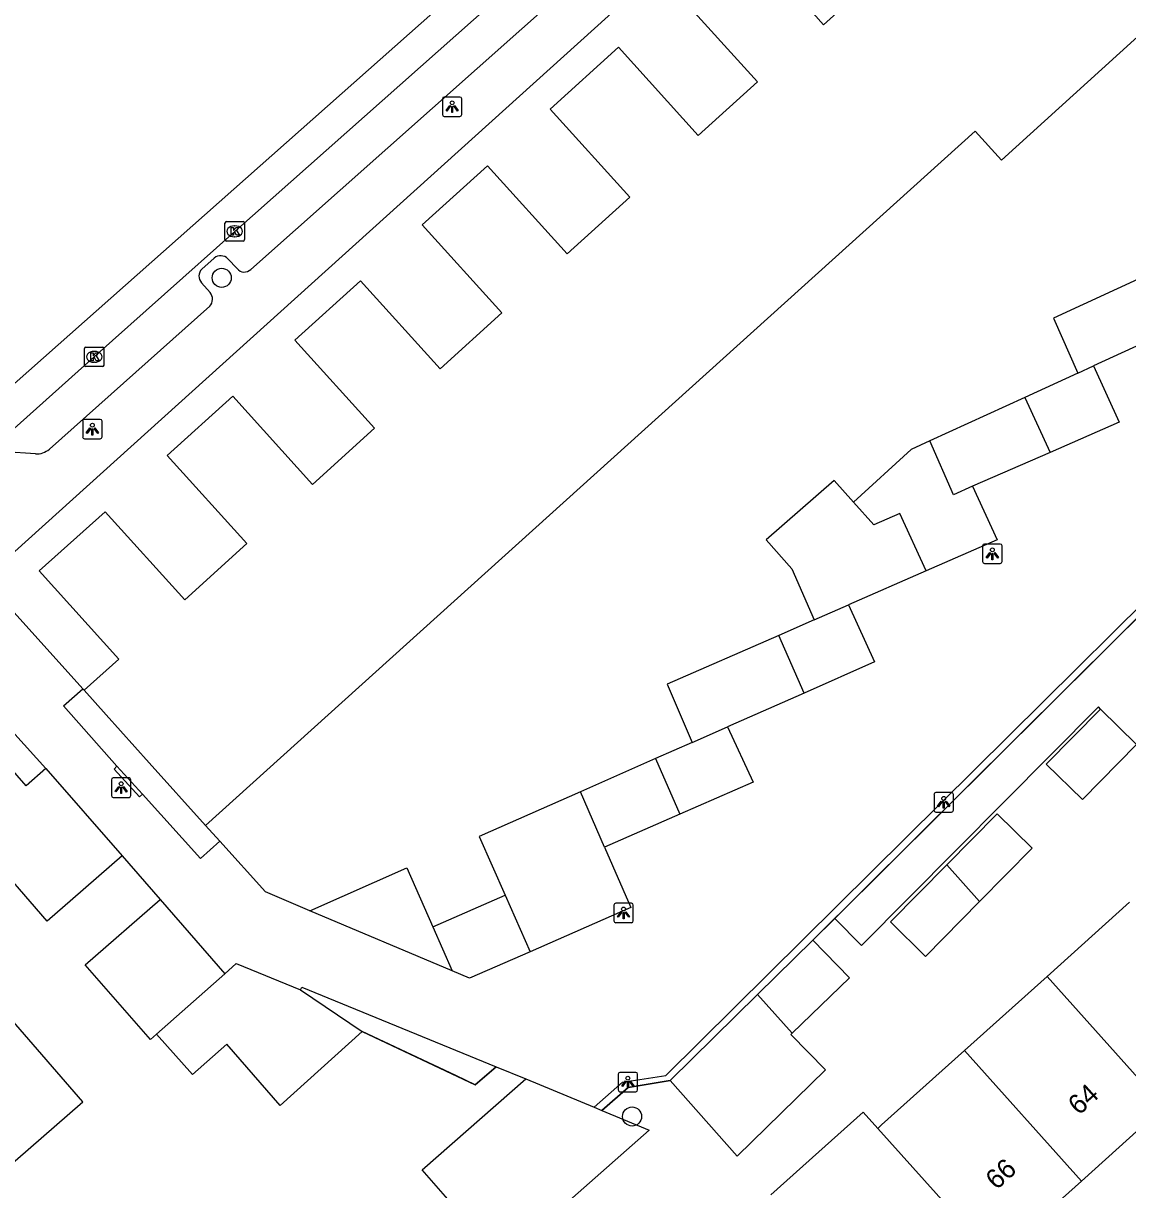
# Model space of a CAD drawing. Extents: x 162172 to 163187, y 382874 to 383684.
# Drawn here: x 162658.8 to 162715.5, y 383475.6 to 383535.5 of the extents above; entities that cross this region are included whole.
import ezdxf

# ---------------------------------------------------------------- set-up
doc = ezdxf.new("R2010")
doc.units = 0
for name, color, linetype in [('IMGEO_Boom', 7, 'Continuous'), ('IMGEO_Hek', 7, 'Continuous'), ('IMGEO_Kolk', 7, 'Continuous'), ('IMGEO_Lichtpunt', 7, 'Continuous'), ('IMGEO_Muur', 7, 'Continuous'), ('IMGEO_Pand', 7, 'Continuous'), ('IMGEO_Pand_nummerreeks', 7, 'Continuous'), ('IMGEO_Rijbaan_lokaal_gesloten', 7, 'Continuous'), ('IMGEO_Rijbaan_lokaal_open', 7, 'Continuous'), ('IMGEO_Voetpad_open', 7, 'Continuous')]:
    doc.layers.add(name, color=color, linetype=linetype)

msp = doc.modelspace()

# ---------------------------------------------------------------- linework, layer by layer
at = {"layer": 'IMGEO_Boom'}
for centre in [(162668.997, 383522.437), (162690.075, 383479.376)]:
    msp.add_circle(centre, 0.489, dxfattribs=at)
at = {"layer": 'IMGEO_Hek'}
for points in [[(162787.472, 383580.054), (162770.189, 383559.114), (162736.009, 383524.817), (162699.363, 383488.421)], [(162676.214, 383483.738), (162682.016, 383481.008), (162683.104, 383481.93)], [(162683.104, 383481.93), (162684.626, 383481.302)], [(162688.527, 383479.685), (162689.877, 383480.871), (162692.034, 383481.232)]]:
    msp.add_lwpolyline(points, dxfattribs=at)
at = {"layer": 'IMGEO_Kolk'}
for p, q in [((162669.165, 383524.398), (162669.165, 383525.25)), ((162669.24, 383525.324), (162670.092, 383525.324)), ((162669.653, 383525.104), (162669.678, 383525.104)), ((162670.166, 383525.25), (162670.166, 383524.398)), ((162669.676, 383524.544), (162669.651, 383524.544)), ((162670.092, 383524.324), (162669.24, 383524.324)), ((162661.951, 383517.957), (162661.951, 383518.809)), ((162662.026, 383518.883), (162662.878, 383518.883)), ((162662.439, 383518.663), (162662.464, 383518.663)), ((162662.952, 383518.809), (162662.952, 383517.957)), ((162662.878, 383517.883), (162662.026, 383517.883)), ((162662.462, 383518.103), (162662.437, 383518.103))]:
    msp.add_line(p, q, dxfattribs=at)
for points in [[(162669.165, 383524.398), (162669.165, 383525.25)], [(162669.24, 383525.324), (162670.092, 383525.324)], [(162669.486, 383525.024), (162669.609, 383525.024), (162669.609, 383524.873), (162669.739, 383525.024), (162669.903, 383525.024), (162669.757, 383524.873), (162669.91, 383524.624), (162669.758, 383524.624), (162669.673, 383524.788), (162669.609, 383524.721), (162669.609, 383524.624), (162669.486, 383524.624), (162669.486, 383525.024)], [(162670.166, 383525.25), (162670.166, 383524.398)], [(162670.092, 383524.324), (162669.24, 383524.324)], [(162661.951, 383517.957), (162661.951, 383518.809)], [(162662.026, 383518.883), (162662.878, 383518.883)], [(162662.272, 383518.583), (162662.395, 383518.583), (162662.395, 383518.432), (162662.525, 383518.583), (162662.689, 383518.583), (162662.543, 383518.432), (162662.696, 383518.183), (162662.544, 383518.183), (162662.459, 383518.347), (162662.395, 383518.28), (162662.395, 383518.183), (162662.272, 383518.183), (162662.272, 383518.583)], [(162662.952, 383518.809), (162662.952, 383517.957)], [(162662.878, 383517.883), (162662.026, 383517.883)]]:
    msp.add_lwpolyline(points, dxfattribs=at)
for centre, start, end in [((162669.242, 383525.248), 91.55205, 178.44795), ((162669.242, 383525.248), 91.55205, 178.44795), ((162670.09, 383525.248), 1.55205, 88.44795), ((162670.09, 383525.248), 1.55205, 88.44795), ((162669.242, 383524.4), 181.55205, 268.44795), ((162669.242, 383524.4), 181.55205, 268.44795), ((162670.09, 383524.4), 271.55205, 358.44795), ((162670.09, 383524.4), 271.55205, 358.44795), ((162662.028, 383518.807), 91.55205, 178.44795), ((162662.028, 383518.807), 91.55205, 178.44795), ((162662.876, 383518.807), 1.55205, 88.44795), ((162662.876, 383518.807), 1.55205, 88.44795), ((162662.028, 383517.959), 181.55205, 268.44795), ((162662.028, 383517.959), 181.55205, 268.44795), ((162662.876, 383517.959), 271.55205, 358.44795), ((162662.876, 383517.959), 271.55205, 358.44795)]:
    msp.add_arc(centre, 0.0765, start, end, dxfattribs=at)
for centre, major_axis, ratio, start_param, end_param in [((162669.652, 383524.824), (-0.387, 0.002), 0.722429, 4.712389, 7.853982), ((162669.677, 383524.824), (-0.39, 0.002), 0.717154, 1.570796, 4.712389), ((162662.438, 383518.383), (-0.387, 0.002), 0.722429, 4.712389, 7.853982), ((162662.463, 383518.383), (-0.39, 0.002), 0.717154, 1.570796, 4.712389)]:
    msp.add_ellipse(centre, major_axis=major_axis, ratio=ratio, start_param=start_param, end_param=end_param, dxfattribs=at)
at = {"layer": 'IMGEO_Lichtpunt'}
for p, q in [((162680.336, 383531.625), (162680.336, 383530.818)), ((162680.336, 383531.625), (162680.336, 383530.818)), ((162681.238, 383531.72), (162680.43, 383531.72)), ((162681.238, 383531.72), (162680.43, 383531.72)), ((162681.332, 383530.818), (162681.332, 383531.625)), ((162681.332, 383530.818), (162681.332, 383531.625)), ((162680.43, 383530.724), (162681.238, 383530.724)), ((162680.43, 383530.724), (162681.238, 383530.724)), ((162661.857, 383515.072), (162661.857, 383514.265)), ((162661.857, 383515.072), (162661.857, 383514.265)), ((162662.759, 383515.167), (162661.951, 383515.167)), ((162662.759, 383515.167), (162661.951, 383515.167)), ((162662.853, 383514.265), (162662.853, 383515.072)), ((162662.853, 383514.265), (162662.853, 383515.072)), ((162661.951, 383514.171), (162662.759, 383514.171)), ((162661.951, 383514.171), (162662.759, 383514.171)), ((162708.084, 383508.672), (162708.084, 383507.865)), ((162708.084, 383508.672), (162708.084, 383507.865)), ((162708.986, 383508.767), (162708.178, 383508.767)), ((162708.986, 383508.767), (162708.178, 383508.767)), ((162709.08, 383507.865), (162709.08, 383508.672)), ((162709.08, 383507.865), (162709.08, 383508.672)), ((162708.178, 383507.771), (162708.986, 383507.771)), ((162708.178, 383507.771), (162708.986, 383507.771)), ((162663.336, 383496.663), (162663.336, 383495.856)), ((162663.336, 383496.663), (162663.336, 383495.856)), ((162664.238, 383496.758), (162663.43, 383496.758)), ((162664.238, 383496.758), (162663.43, 383496.758)), ((162664.332, 383495.856), (162664.332, 383496.663)), ((162664.332, 383495.856), (162664.332, 383496.663)), ((162663.43, 383495.762), (162664.238, 383495.762)), ((162663.43, 383495.762), (162664.238, 383495.762)), ((162705.585, 383495.909), (162705.585, 383495.102)), ((162705.585, 383495.909), (162705.585, 383495.102)), ((162706.487, 383496.004), (162705.679, 383496.004)), ((162706.487, 383496.004), (162705.679, 383496.004)), ((162706.581, 383495.102), (162706.581, 383495.909)), ((162706.581, 383495.102), (162706.581, 383495.909)), ((162705.679, 383495.008), (162706.487, 383495.008)), ((162705.679, 383495.008), (162706.487, 383495.008)), ((162690.042, 383490.324), (162689.234, 383490.324)), ((162690.042, 383490.324), (162689.234, 383490.324)), ((162689.14, 383490.229), (162689.14, 383489.422)), ((162689.14, 383490.229), (162689.14, 383489.422)), ((162690.136, 383489.422), (162690.136, 383490.229)), ((162690.136, 383489.422), (162690.136, 383490.229)), ((162689.234, 383489.328), (162690.042, 383489.328)), ((162689.234, 383489.328), (162690.042, 383489.328)), ((162689.362, 383481.547), (162689.362, 383480.74)), ((162689.362, 383481.547), (162689.362, 383480.74)), ((162690.264, 383481.642), (162689.456, 383481.642)), ((162690.264, 383481.642), (162689.456, 383481.642)), ((162690.358, 383480.74), (162690.358, 383481.547)), ((162690.358, 383480.74), (162690.358, 383481.547)), ((162689.456, 383480.646), (162690.264, 383480.646)), ((162689.456, 383480.646), (162690.264, 383480.646))]:
    msp.add_line(p, q, dxfattribs=at)
for points in [[(162680.71, 383531.289), (162680.749, 383531.261), (162680.561, 383530.999), (162680.523, 383531.026), (162680.71, 383531.289)], [(162680.812, 383531.241), (162680.859, 383531.241), (162680.859, 383530.919), (162680.812, 383530.919), (162680.812, 383531.241)], [(162680.922, 383531.261), (162680.96, 383531.288), (162681.147, 383531.026), (162681.108, 383530.998), (162680.922, 383531.261)], [(162662.231, 383514.736), (162662.27, 383514.708), (162662.082, 383514.446), (162662.044, 383514.473), (162662.231, 383514.736)], [(162662.333, 383514.688), (162662.38, 383514.688), (162662.38, 383514.366), (162662.333, 383514.366), (162662.333, 383514.688)], [(162662.443, 383514.708), (162662.481, 383514.735), (162662.668, 383514.473), (162662.629, 383514.445), (162662.443, 383514.708)], [(162708.458, 383508.336), (162708.497, 383508.308), (162708.309, 383508.046), (162708.271, 383508.073), (162708.458, 383508.336)], [(162708.56, 383508.288), (162708.607, 383508.288), (162708.607, 383507.966), (162708.56, 383507.966), (162708.56, 383508.288)], [(162708.67, 383508.308), (162708.708, 383508.335), (162708.895, 383508.073), (162708.856, 383508.045), (162708.67, 383508.308)], [(162663.71, 383496.327), (162663.749, 383496.299), (162663.561, 383496.037), (162663.523, 383496.064), (162663.71, 383496.327)], [(162663.812, 383496.279), (162663.859, 383496.279), (162663.859, 383495.957), (162663.812, 383495.957), (162663.812, 383496.279)], [(162663.922, 383496.299), (162663.96, 383496.326), (162664.147, 383496.064), (162664.108, 383496.036), (162663.922, 383496.299)], [(162705.959, 383495.573), (162705.998, 383495.545), (162705.81, 383495.283), (162705.772, 383495.31), (162705.959, 383495.573)], [(162706.061, 383495.525), (162706.108, 383495.525), (162706.108, 383495.203), (162706.061, 383495.203), (162706.061, 383495.525)], [(162706.171, 383495.545), (162706.209, 383495.572), (162706.396, 383495.31), (162706.357, 383495.282), (162706.171, 383495.545)], [(162689.514, 383489.893), (162689.553, 383489.865), (162689.365, 383489.603), (162689.327, 383489.63), (162689.514, 383489.893)], [(162689.616, 383489.845), (162689.663, 383489.845), (162689.663, 383489.523), (162689.616, 383489.523), (162689.616, 383489.845)], [(162689.726, 383489.865), (162689.764, 383489.892), (162689.951, 383489.63), (162689.912, 383489.602), (162689.726, 383489.865)], [(162689.736, 383481.211), (162689.775, 383481.183), (162689.587, 383480.921), (162689.549, 383480.948), (162689.736, 383481.211)], [(162689.838, 383481.163), (162689.885, 383481.163), (162689.885, 383480.841), (162689.838, 383480.841), (162689.838, 383481.163)], [(162689.948, 383481.183), (162689.986, 383481.21), (162690.173, 383480.948), (162690.134, 383480.92), (162689.948, 383481.183)]]:
    msp.add_lwpolyline(points, dxfattribs=at)
for centre in [(162680.835, 383531.423), (162662.356, 383514.87), (162708.583, 383508.47), (162663.835, 383496.461), (162706.084, 383495.707), (162689.639, 383490.027), (162689.861, 383481.345)]:
    msp.add_circle(centre, 0.0994, dxfattribs=at)
for centre, start, end in [((162680.43, 383531.625), 90, 180), ((162680.43, 383531.625), 90, 180), ((162681.238, 383531.625), 0, 90), ((162681.238, 383531.625), 0, 90), ((162680.43, 383530.818), 180, 270), ((162680.43, 383530.818), 180, 270), ((162681.238, 383530.818), 270, 0), ((162681.238, 383530.818), 270, 360), ((162661.951, 383515.072), 90, 180), ((162661.951, 383515.072), 90, 180), ((162662.759, 383515.072), 0, 90), ((162662.759, 383515.072), 0, 90), ((162661.951, 383514.265), 180, 270), ((162661.951, 383514.265), 180, 270), ((162662.759, 383514.265), 270, 0), ((162662.759, 383514.265), 270, 360), ((162708.178, 383508.672), 90, 180), ((162708.178, 383508.672), 90, 180), ((162708.986, 383508.672), 0, 90), ((162708.986, 383508.672), 0, 90), ((162708.178, 383507.865), 180, 270), ((162708.178, 383507.865), 180, 270), ((162708.986, 383507.865), 270, 0), ((162708.986, 383507.865), 270, 360), ((162663.43, 383496.663), 90, 180), ((162663.43, 383496.663), 90, 180), ((162664.238, 383496.663), 0, 90), ((162664.238, 383496.663), 0, 90), ((162663.43, 383495.856), 180, 270), ((162663.43, 383495.856), 180, 270), ((162664.238, 383495.856), 270, 0), ((162664.238, 383495.856), 270, 360), ((162705.679, 383495.909), 90, 180), ((162705.679, 383495.909), 90, 180), ((162706.487, 383495.909), 0, 90), ((162706.487, 383495.909), 0, 90), ((162705.679, 383495.102), 180, 270), ((162705.679, 383495.102), 180, 270), ((162706.487, 383495.102), 270, 0), ((162706.487, 383495.102), 270, 360), ((162689.234, 383490.229), 90, 180), ((162689.234, 383490.229), 90, 180), ((162690.042, 383490.229), 0, 90), ((162690.042, 383490.229), 0, 90), ((162689.234, 383489.422), 180, 270), ((162689.234, 383489.422), 180, 270), ((162690.042, 383489.422), 270, 0), ((162690.042, 383489.422), 270, 360), ((162689.456, 383481.547), 90, 180), ((162689.456, 383481.547), 90, 180), ((162690.264, 383481.547), 0, 90), ((162690.264, 383481.547), 0, 90), ((162689.456, 383480.74), 180, 270), ((162689.456, 383480.74), 180, 270), ((162690.264, 383480.74), 270, 0), ((162690.264, 383480.74), 270, 360)]:
    msp.add_arc(centre, 0.0946, start, end, dxfattribs=at)
at = {"layer": 'IMGEO_Muur'}
for points in [[(162664.922, 383495.919), (162664.774, 383495.784), (162663.481, 383497.212), (162663.619, 383497.364)], [(162663.619, 383497.364), (162664.922, 383495.919)], [(162668.898, 383493.517), (162668.172, 383494.324)], [(162673.523, 383489.943), (162671.25, 383490.904), (162668.898, 383493.517)]]:
    msp.add_lwpolyline(points, dxfattribs=at)
at = {"layer": 'IMGEO_Pand'}
for points in [[(162668.172, 383494.324), (162674.468, 383500), (162707.707, 383529.967), (162709.05, 383528.485), (162742.01, 383558.381), (162740.673, 383559.855), (162769.856, 383586.324), (162773.559, 383589.683)], [(162701.626, 383536.991), (162699.91, 383535.431), (162695.797, 383540.079)], [(162692.423, 383537.028), (162696.515, 383532.504), (162693.473, 383529.754), (162689.381, 383534.278), (162685.866, 383531.099), (162689.958, 383526.575), (162686.746, 383523.671), (162682.654, 383528.195), (162679.301, 383525.163), (162683.393, 383520.639), (162680.211, 383517.762), (162676.119, 383522.286), (162672.752, 383519.241), (162676.844, 383514.717), (162673.655, 383511.834), (162669.563, 383516.358), (162666.195, 383513.312), (162670.287, 383508.788), (162667.097, 383505.904), (162663.005, 383510.428), (162659.629, 383507.393), (162663.708, 383502.858), (162661.931, 383501.258)], [(162716.522, 383522.576), (162711.731, 383520.372), (162712.966, 383517.545)], [(162717.81, 383519.767), (162713.774, 383517.916)], [(162713.774, 383517.916), (162715.099, 383515.027), (162711.543, 383513.472)], [(162712.966, 383517.545), (162713.774, 383517.916)], [(162712.966, 383517.545), (162710.248, 383516.298)], [(162710.248, 383516.298), (162705.374, 383514.063)], [(162710.248, 383516.298), (162711.543, 383513.472)], [(162705.374, 383514.063), (162704.411, 383513.622), (162701.445, 383510.921)], [(162707.565, 383511.733), (162706.582, 383511.303), (162705.374, 383514.063)], [(162711.543, 383513.472), (162707.565, 383511.733)], [(162701.445, 383510.921), (162700.453, 383512.03), (162696.959, 383508.988), (162698.29, 383507.499), (162699.437, 383504.876)], [(162707.565, 383511.733), (162708.826, 383508.981), (162705.18, 383507.387)], [(162705.18, 383507.387), (162703.829, 383510.335), (162702.492, 383509.75), (162701.445, 383510.921)], [(162705.18, 383507.387), (162701.189, 383505.642)], [(162701.189, 383505.642), (162702.528, 383502.716), (162698.908, 383501.117)], [(162699.437, 383504.876), (162701.189, 383505.642)], [(162699.437, 383504.876), (162697.614, 383504.079)], [(162697.614, 383504.079), (162691.884, 383501.572), (162693.171, 383498.584)], [(162698.908, 383501.117), (162697.614, 383504.079)], [(162659.969, 383497.246), (162658.949, 383496.354), (162653.639, 383502.438)], [(162661.931, 383501.258), (162663.063, 383500), (162665.276, 383497.542), (162668.172, 383494.324)], [(162698.908, 383501.117), (162694.986, 383499.385)], [(162715.992, 383498.483), (162713.21, 383495.648), (162711.35, 383497.472), (162714.141, 383500.298)], [(162714.141, 383500.298), (162715.992, 383498.483)], [(162694.986, 383499.385), (162696.291, 383496.539), (162692.534, 383494.898)], [(162693.171, 383498.584), (162694.986, 383499.385)], [(162693.171, 383498.584), (162691.287, 383497.752)], [(162663.881, 383492.762), (162661.355, 383490.558), (162660.037, 383489.408), (162656.842, 383493.071), (162654.071, 383490.653), (162652.015, 383493.051), (162651.409, 383493.746), (162648.121, 383497.513)], [(162691.287, 383497.752), (162687.42, 383496.045)], [(162691.287, 383497.752), (162692.534, 383494.898)], [(162659.969, 383497.246), (162663.881, 383492.762)], [(162687.42, 383496.045), (162682.226, 383493.751), (162683.552, 383490.746)], [(162688.66, 383493.206), (162687.42, 383496.045)], [(162692.534, 383494.898), (162688.66, 383493.206)], [(162706.241, 383492.298), (162708.832, 383494.923), (162710.626, 383493.152), (162707.928, 383490.42)], [(162688.66, 383493.206), (162690.016, 383490.101), (162684.836, 383487.838)], [(162673.523, 383489.943), (162678.506, 383492.143), (162679.846, 383489.108)], [(162707.928, 383490.42), (162705.142, 383487.598), (162703.348, 383489.369), (162706.241, 383492.298)], [(162706.241, 383492.298), (162707.928, 383490.42)], [(162665.651, 383483.611), (162665.336, 383483.334), (162661.991, 383487.169), (162665.835, 383490.523)], [(162665.835, 383490.523), (162669.166, 383486.706)], [(162679.846, 383489.108), (162683.552, 383490.746)], [(162683.552, 383490.746), (162684.836, 383487.838)], [(162711.389, 383486.564), (162715.63, 383490.372)], [(162680.843, 383486.85), (162673.523, 383489.943)], [(162679.846, 383489.108), (162680.843, 383486.85)], [(162696.527, 383485.64), (162699.363, 383488.421)], [(162699.363, 383488.421), (162701.244, 383486.503), (162698.304, 383483.658)], [(162684.836, 383487.838), (162681.723, 383486.478), (162680.843, 383486.85)], [(162665.651, 383483.611), (162669.166, 383486.706)], [(162669.166, 383486.706), (162669.745, 383487.227), (162673.052, 383485.881)], [(162657.717, 383476.509), (162661.872, 383480.131), (162658.195, 383484.349), (162656.526, 383486.262)], [(162707.147, 383482.756), (162711.389, 383486.564)], [(162711.389, 383486.564), (162717.398, 383479.871)], [(162673.052, 383485.881), (162676.214, 383483.738)], [(162692.034, 383481.232), (162696.527, 383485.64)], [(162696.527, 383485.64), (162698.304, 383483.658)], [(162676.214, 383483.738), (162671.998, 383479.932), (162669.255, 383483.096), (162667.49, 383481.534), (162665.651, 383483.611)], [(162698.304, 383483.658), (162698.237, 383483.593), (162700.004, 383481.767), (162695.467, 383477.337), (162692.034, 383481.232)], [(162702.693, 383478.765), (162702.892, 383478.943), (162707.147, 383482.756)], [(162713.155, 383476.063), (162707.147, 383482.756)], [(162688.527, 383479.685), (162690.96, 383478.676), (162683.374, 383471.983), (162679.298, 383476.633), (162684.626, 383481.302)], [(162684.626, 383481.302), (162688.137, 383479.847)], [(162688.137, 383479.847), (162688.527, 383479.685)], [(162697.211, 383475.355), (162699.666, 383477.559), (162701.942, 383479.602), (162702.693, 383478.765)], [(162717.398, 383479.871), (162713.155, 383476.063)], [(162708.701, 383472.065), (162706.457, 383474.568), (162706.288, 383474.756), (162702.693, 383478.765)], [(162713.155, 383476.063), (162709.909, 383473.149), (162708.701, 383472.065)]]:
    msp.add_lwpolyline(points, dxfattribs=at)
at = {"layer": 'IMGEO_Rijbaan_lokaal_gesloten'}
for points in [[(162575.926, 383440.306), (162578.565, 383444.116), (162582.633, 383450.258), (162596.824, 383462.654), (162637.568, 383498.615), (162689.014, 383544.186), (162734.284, 383584.449), (162759.283, 383606.749), (162778.679, 383623.816), (162796.954, 383640.261), (162813.125, 383654.021), (162813.712, 383654.475)], [(162656.498, 383513.075), (162662.451, 383518.384), (162669.665, 383524.825), (162683.894, 383537.45), (162700.174, 383551.938), (162715.261, 383565.336), (162726.771, 383575.578), (162743.824, 383590.746), (162757.962, 383603.266)]]:
    msp.add_lwpolyline(points, dxfattribs=at)
at = {"layer": 'IMGEO_Rijbaan_lokaal_open'}
for points in [[(162688.137, 383479.847), (162689.577, 383481.14), (162691.809, 383481.476), (162735.856, 383525.085), (162769.966, 383559.316), (162787.269, 383580.28)], [(162661.864, 383501.332), (162656.774, 383506.961)], [(162654.536, 383503.239), (162659.969, 383497.246)], [(162663.619, 383497.364), (162660.878, 383500.467), (162661.864, 383501.332)], [(162668.898, 383493.517), (162667.909, 383492.621), (162664.922, 383495.919)], [(162673.523, 383489.943), (162671.25, 383490.904), (162668.898, 383493.517)], [(162663.881, 383492.762), (162665.835, 383490.523)], [(162673.052, 383485.881), (162673.113, 383486.013), (162683.104, 383481.93)], [(162683.104, 383481.93), (162684.626, 383481.302)]]:
    msp.add_lwpolyline(points, dxfattribs=at)
at = {"layer": 'IMGEO_Voetpad_open'}
for points in [[(162656.774, 383506.961), (162717.92, 383562.116), (162762.497, 383602.315), (162762.794, 383601.985), (162763.095, 383601.608)], [(162700.494, 383489.544), (162736.009, 383524.817), (162770.189, 383559.114), (162787.472, 383580.054)], [(162691.454, 383541.483), (162670.488, 383522.868)], [(162668.614, 383523.454), (162667.98, 383522.878)], [(162669.789, 383522.911), (162669.313, 383523.417)], [(162667.962, 383522.189), (162668.414, 383521.688)], [(162668.388, 383520.978), (162660.149, 383513.638)], [(162659.429, 383513.395), (162657.88, 383513.508)], [(162661.931, 383501.258), (162661.864, 383501.332)], [(162714.141, 383500.298), (162714.031, 383500.405), (162701.867, 383488.161), (162700.494, 383489.544)], [(162668.172, 383494.324), (162668.898, 383493.517)], [(162700.494, 383489.544), (162699.363, 383488.421)], [(162683.104, 383481.93), (162682.016, 383481.008), (162681.032, 383481.481), (162676.214, 383483.738)], [(162692.034, 383481.232), (162689.877, 383480.871), (162688.527, 383479.685)]]:
    msp.add_lwpolyline(points, dxfattribs=at)
for centre, radius, start, end in [((162668.943, 383523.053), 0.519, 44.58275, 129.35726), ((162668.314, 383522.525), 0.487, 133.41911, 223.58789), ((162670.158, 383523.208), 0.473, 218.78326, 314.17635), ((162667.95, 383521.35), 0.574, 319.67725, 36.12831), ((162659.466, 383514.474), 1.079, 268.03576, 309.26332)]:
    msp.add_arc(centre, radius, start, end, dxfattribs=at)

# ---------------------------------------------------------------- texts
at = {"layer": 'IMGEO_Pand_nummerreeks'}
for s, rotation, p in [('64', 42.15852, (162713.03, 383479.403)), ('66', 42.15823, (162708.794, 383475.568))]:
    msp.add_text(s, height=1, rotation=rotation, dxfattribs=at).set_placement(p)

doc.saveas('drawing.dxf')
